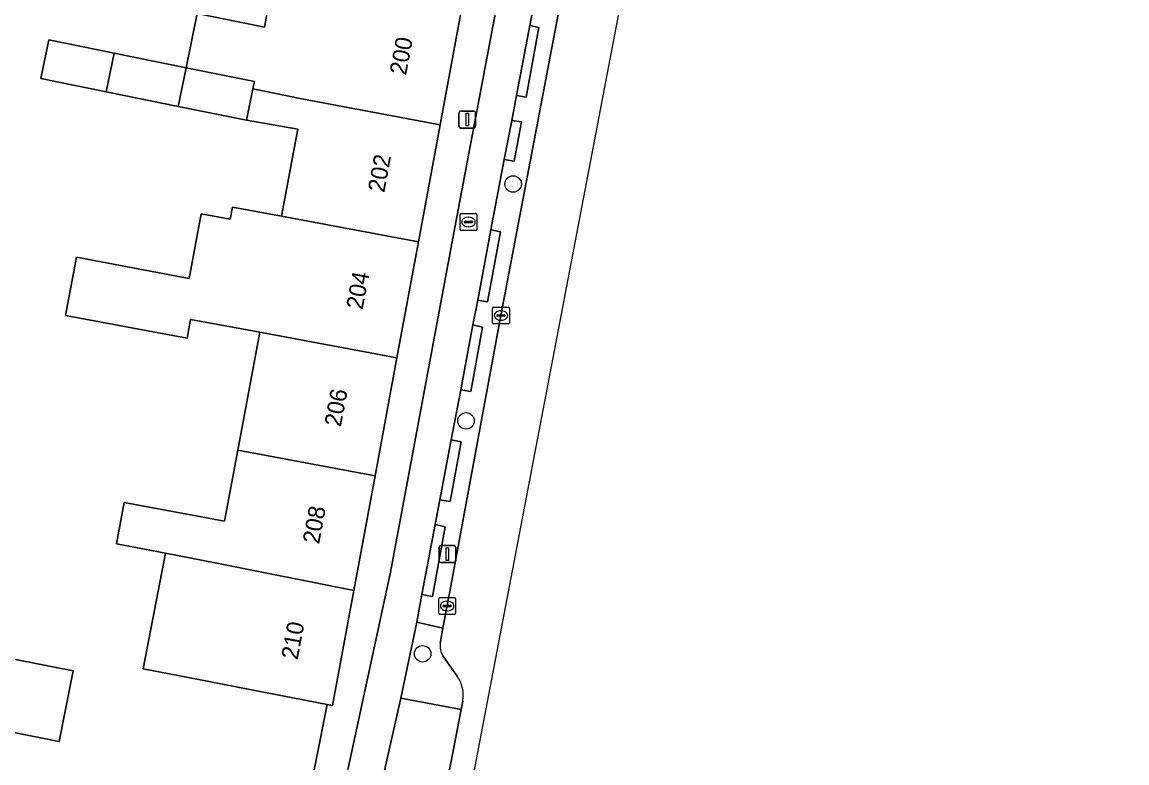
# Model space of a CAD drawing. Extents: x 161258 to 161838, y 380833 to 381727.
# Drawn here: x 161770.2 to 161835.8, y 381419.3 to 381463.2 of the extents above; entities that cross this region are included whole.
import ezdxf

# ---------------------------------------------------------------- set-up
doc = ezdxf.new("R2010")
doc.units = 0
for name, color, linetype in [('IMGEO_Berm_open', 7, 'Continuous'), ('IMGEO_Boom', 7, 'Continuous'), ('IMGEO_Erf', 7, 'Continuous'), ('IMGEO_Fietspad_open', 7, 'Continuous'), ('IMGEO_Kolk', 7, 'Continuous'), ('IMGEO_Lichtmast', 7, 'Continuous'), ('IMGEO_Pand', 7, 'Continuous'), ('IMGEO_Pand_nummerreeks', 7, 'Continuous'), ('IMGEO_Rijbaan_regionaal_gesloten', 7, 'Continuous'), ('IMGEO_Rioolput', 7, 'Continuous'), ('IMGEO_Verkeerseiland_groen', 7, 'Continuous'), ('IMGEO_Voetpad_open', 7, 'Continuous')]:
    doc.layers.add(name, color=color, linetype=linetype)

msp = doc.modelspace()

# ---------------------------------------------------------------- linework, layer by layer
at = {"layer": 'IMGEO_Berm_open'}
msp.add_lwpolyline([(161800.746, 381465.136), (161800.35, 381463.048), (161800.895, 381462.93), (161800.131, 381458.8), (161799.564, 381458.899), (161799.284, 381457.419), (161799.858, 381457.336), (161799.429, 381455.007), (161798.845, 381455.103), (161798.054, 381450.925), (161798.614, 381450.815), (161797.843, 381446.662), (161797.266, 381446.765), (161796.987, 381445.294), (161797.557, 381445.167), (161796.857, 381441.345), (161796.257, 381441.443), (161795.696, 381438.48), (161796.285, 381438.361), (161795.627, 381434.832), (161795.022, 381434.926), (161794.745, 381433.462), (161795.328, 381433.335), (161794.579, 381429.196), (161793.96, 381429.319), (161793.648, 381427.669), (161795.205, 381427.327), (161795.675, 381429.807), (161798.642, 381445.853), (161802.827, 381467.862)], dxfattribs=at)
at = {"layer": 'IMGEO_Boom'}
for centre in [(161799.367, 381453.649), (161796.575, 381439.61), (161794.001, 381425.802)]:
    msp.add_circle(centre, 0.489, dxfattribs=at)
at = {"layer": 'IMGEO_Erf'}
for points in [[(161772.824, 381445.856), (161773.469, 381449.306), (161780.143, 381448.057), (161780.86, 381451.891), (161782.589, 381451.567), (161782.723, 381452.28), (161785.628, 381451.736), (161786.593, 381456.899), (161783.554, 381457.427), (161779.508, 381458.248), (161775.237, 381459.114), (161771.363, 381459.899), (161771.828, 381462.193), (161775.702, 381461.407), (161779.973, 381460.541), (161780.625, 381463.756), (161784.614, 381462.947), (161785.28, 381466.508)], [(161712.163, 381347.496), (161746.295, 381343.062), (161749.605, 381342.632), (161772.254, 381339.69), (161786.798, 381416.269), (161787.036, 381416.236), (161788.344, 381422.794), (161783.743, 381423.687), (161780.505, 381424.315), (161777.422, 381424.913), (161778.75, 381431.76), (161775.848, 381432.311), (161776.306, 381434.768), (161782.251, 381433.662), (161783.039, 381437.877), (161784.344, 381444.861), (161780.238, 381445.628), (161780.029, 381444.508), (161772.824, 381445.856)]]:
    msp.add_lwpolyline(points, dxfattribs=at)
msp.add_lwpolyline([(161764.487, 381426.521), (161773.27, 381424.789), (161772.447, 381420.613), (161763.663, 381422.345)], close=True, dxfattribs=at)
at = {"layer": 'IMGEO_Fietspad_open'}
for points in [[(161809.91, 381525.057), (161805.168, 381500), (161795.911, 381451.079), (161792.085, 381430.647), (161788.338, 381413.247)], [(161796.257, 381441.443), (161796.987, 381445.294), (161797.266, 381446.765), (161798.054, 381450.925), (161798.845, 381455.103), (161799.284, 381457.419), (161799.564, 381458.899), (161800.35, 381463.048), (161800.746, 381465.136), (161801.475, 381468.984), (161802.318, 381473.437), (161802.541, 381474.615), (161802.986, 381476.963), (161803.55, 381479.94), (161803.946, 381482.034), (161804.171, 381483.22), (161804.621, 381485.594), (161804.896, 381487.045), (161805.293, 381489.139), (161805.852, 381492.09), (161806.523, 381496.01), (161807.282, 381499.872), (161807.583, 381501.645)], [(161791.604, 381418.27), (161792.706, 381423.18), (161793.648, 381427.669), (161793.96, 381429.319), (161794.745, 381433.462), (161795.022, 381434.926), (161795.696, 381438.48), (161796.257, 381441.443)]]:
    msp.add_lwpolyline(points, dxfattribs=at)
at = {"layer": 'IMGEO_Kolk'}
for p, q in [((161798.219, 381446.353), (161799.071, 381446.353)), ((161798.144, 381445.427), (161798.144, 381446.279)), ((161798.403, 381445.847), (161798.403, 381445.859)), ((161798.841, 381445.81), (161798.443, 381445.81)), ((161798.446, 381445.896), (161798.844, 381445.896)), ((161798.632, 381446.133), (161798.657, 381446.133)), ((161798.887, 381445.859), (161798.887, 381445.847)), ((161799.145, 381446.279), (161799.145, 381445.427)), ((161799.071, 381445.353), (161798.219, 381445.353)), ((161798.655, 381445.573), (161798.63, 381445.573)), ((161794.952, 381428.211), (161794.952, 381429.063)), ((161795.027, 381429.137), (161795.879, 381429.137)), ((161795.211, 381428.631), (161795.211, 381428.643)), ((161795.254, 381428.68), (161795.652, 381428.68)), ((161795.44, 381428.917), (161795.465, 381428.917)), ((161795.695, 381428.643), (161795.695, 381428.631)), ((161795.953, 381429.063), (161795.953, 381428.211)), ((161795.879, 381428.137), (161795.027, 381428.137)), ((161795.649, 381428.594), (161795.251, 381428.594)), ((161795.463, 381428.357), (161795.438, 381428.357))]:
    msp.add_line(p, q, dxfattribs=at)
for points in [[(161798.219, 381446.353), (161799.071, 381446.353)], [(161798.144, 381445.427), (161798.144, 381446.279)], [(161799.145, 381446.279), (161799.145, 381445.427)], [(161799.071, 381445.353), (161798.219, 381445.353)], [(161794.952, 381428.211), (161794.952, 381429.063)], [(161795.027, 381429.137), (161795.879, 381429.137)], [(161795.953, 381429.063), (161795.953, 381428.211)], [(161795.879, 381428.137), (161795.027, 381428.137)]]:
    msp.add_lwpolyline(points, dxfattribs=at)
for centre, radius, start, end in [((161798.221, 381446.277), 0.0765, 91.55205, 178.44795), ((161798.221, 381446.277), 0.0765, 91.55205, 178.44795), ((161799.069, 381446.277), 0.0765, 1.55205, 88.44795), ((161799.069, 381446.277), 0.0765, 1.55205, 88.44795), ((161798.443, 381445.856), 0.0403, 85.87752, 175.75265), ((161798.44, 381445.846), 0.0366, 178.93798, 274.71019), ((161798.844, 381445.853), 0.043, 264.86636, 352.45326), ((161798.848, 381445.858), 0.0386, 1.73085, 96.63898), ((161798.221, 381445.429), 0.0765, 181.55205, 268.44795), ((161798.221, 381445.429), 0.0765, 181.55205, 268.44795), ((161799.069, 381445.429), 0.0765, 271.55205, 358.44795), ((161799.069, 381445.429), 0.0765, 271.55205, 358.44795), ((161795.029, 381429.061), 0.0765, 91.55205, 178.44795), ((161795.029, 381429.061), 0.0765, 91.55205, 178.44795), ((161795.251, 381428.64), 0.0403, 85.87752, 175.75265), ((161795.248, 381428.63), 0.0366, 178.93798, 274.71019), ((161795.652, 381428.637), 0.043, 264.86636, 352.45326), ((161795.656, 381428.642), 0.0386, 1.73085, 96.63898), ((161795.877, 381429.061), 0.0765, 1.55205, 88.44795), ((161795.877, 381429.061), 0.0765, 1.55205, 88.44795), ((161795.029, 381428.213), 0.0765, 181.55205, 268.44795), ((161795.029, 381428.213), 0.0765, 181.55205, 268.44795), ((161795.877, 381428.213), 0.0765, 271.55205, 358.44795), ((161795.877, 381428.213), 0.0765, 271.55205, 358.44795)]:
    msp.add_arc(centre, radius, start, end, dxfattribs=at)
for centre, major_axis, ratio, start_param, end_param in [((161798.631, 381445.853), (-0.387, 0.002), 0.722429, 4.712389, 7.853982), ((161798.656, 381445.853), (-0.39, 0.002), 0.717154, 1.570796, 4.712389), ((161795.439, 381428.637), (-0.387, 0.002), 0.722429, 4.712389, 7.853982), ((161795.464, 381428.637), (-0.39, 0.002), 0.717154, 1.570796, 4.712389)]:
    msp.add_ellipse(centre, major_axis=major_axis, ratio=ratio, start_param=start_param, end_param=end_param, dxfattribs=at)
at = {"layer": 'IMGEO_Lichtmast'}
for p, q in [((161796.153, 381457.069), (161796.153, 381457.869)), ((161796.153, 381457.869), (161796.153, 381457.069)), ((161796.253, 381457.969), (161797.043, 381457.969)), ((161797.043, 381457.969), (161796.253, 381457.969)), ((161797.143, 381457.869), (161797.143, 381457.069)), ((161797.143, 381457.069), (161797.143, 381457.869)), ((161797.043, 381456.969), (161796.253, 381456.969)), ((161796.253, 381456.969), (161797.043, 381456.969)), ((161794.971, 381431.317), (161794.971, 381432.117)), ((161794.971, 381432.117), (161794.971, 381431.317)), ((161795.071, 381432.217), (161795.861, 381432.217)), ((161795.861, 381432.217), (161795.071, 381432.217)), ((161795.961, 381432.117), (161795.961, 381431.317)), ((161795.961, 381431.317), (161795.961, 381432.117)), ((161795.861, 381431.217), (161795.071, 381431.217)), ((161795.071, 381431.217), (161795.861, 381431.217))]:
    msp.add_line(p, q, dxfattribs=at)
for points in [[(161796.573, 381457.844), (161796.723, 381457.844), (161796.723, 381457.094), (161796.573, 381457.094), (161796.573, 381457.844)], [(161795.391, 381432.092), (161795.541, 381432.092), (161795.541, 381431.342), (161795.391, 381431.342), (161795.391, 381432.092)]]:
    msp.add_lwpolyline(points, dxfattribs=at)
for centre, start, end in [((161796.253, 381457.869), 90, 180), ((161796.253, 381457.869), 90, 180), ((161797.043, 381457.869), 0, 90), ((161797.043, 381457.869), 360, 90), ((161796.253, 381457.069), 180, 270), ((161796.253, 381457.069), 180, 270), ((161797.043, 381457.069), 270, 0), ((161797.043, 381457.069), 270, 0), ((161795.071, 381432.117), 90, 180), ((161795.071, 381432.117), 90, 180), ((161795.861, 381432.117), 0, 90), ((161795.861, 381432.117), 360, 90), ((161795.071, 381431.317), 180, 270), ((161795.071, 381431.317), 180, 270), ((161795.861, 381431.317), 270, 0), ((161795.861, 381431.317), 270, 0)]:
    msp.add_arc(centre, 0.1, start, end, dxfattribs=at)
at = {"layer": 'IMGEO_Pand'}
for points in [[(161783.931, 381459.288), (161786.926, 381458.681), (161795.043, 381457.163), (161796.391, 381464.426), (161791.478, 381465.346), (161788.283, 381465.945), (161785.28, 381466.508), (161784.614, 381462.947), (161780.625, 381463.756), (161779.973, 381460.541), (161784.019, 381459.72)], [(161775.702, 381461.407), (161771.828, 381462.193), (161771.363, 381459.899), (161775.237, 381459.114)], [(161775.702, 381461.407), (161775.237, 381459.114), (161779.508, 381458.248), (161779.973, 381460.541)], [(161783.931, 381459.288), (161784.019, 381459.72), (161779.973, 381460.541), (161779.508, 381458.248), (161783.554, 381457.427)], [(161795.043, 381457.163), (161786.926, 381458.681), (161783.931, 381459.288), (161783.554, 381457.427), (161786.593, 381456.899), (161785.628, 381451.736), (161793.753, 381450.216)], [(161793.753, 381450.216), (161785.628, 381451.736), (161782.723, 381452.28), (161782.589, 381451.567), (161780.86, 381451.891), (161780.143, 381448.057), (161773.469, 381449.306), (161772.824, 381445.856), (161780.029, 381444.508), (161780.238, 381445.628), (161784.344, 381444.861), (161792.476, 381443.339)], [(161791.179, 381436.353), (161792.476, 381443.339), (161784.344, 381444.861), (161783.039, 381437.877)], [(161791.179, 381436.353), (161783.039, 381437.877), (161782.251, 381433.662), (161776.306, 381434.768), (161775.848, 381432.311), (161778.75, 381431.76), (161781.788, 381431.184), (161789.916, 381429.55)], [(161789.916, 381429.55), (161781.788, 381431.184), (161778.75, 381431.76), (161777.422, 381424.913), (161780.505, 381424.315), (161783.743, 381423.687), (161788.344, 381422.794), (161788.651, 381422.734)], [(161763.663, 381422.345), (161772.447, 381420.613), (161773.27, 381424.789), (161764.487, 381426.521)]]:
    msp.add_lwpolyline(points, close=True, dxfattribs=at)
at = {"layer": 'IMGEO_Rijbaan_regionaal_gesloten'}
for points in [[(161732.705, 381071.484), (161732.705, 381071.238), (161742.349, 381122.541), (161776.386, 381306.634), (161779.513, 381323.547), (161779.709, 381323.516), (161781.032, 381330.976), (161790.829, 381386.201), (161813.475, 381504.752), (161831.216, 381599.902), (161831.886, 381604.233), (161835.772, 381629.362), (161830.258, 381630.974)], [(161812.558, 381519.511), (161812.487, 381519.293), (161808.875, 381500), (161805.513, 381482.046), (161802.827, 381467.862), (161798.642, 381445.853), (161795.675, 381429.807), (161795.205, 381427.327), (161795.046, 381426.438)], [(161795.201, 381425.682), (161796.053, 381424.48)], [(161796.39, 381422.991), (161796.287, 381422.496), (161795.324, 381417.493), (161795.062, 381416.071)]]:
    msp.add_lwpolyline(points, dxfattribs=at)
for centre, radius, start, end in [((161796.086, 381426.257), 1.056, 170.14466, 213.0285), ((161794.304, 381423.302), 2.109, 351.52965, 33.97575)]:
    msp.add_arc(centre, radius, start, end, dxfattribs=at)
at = {"layer": 'IMGEO_Rioolput'}
for p, q in [((161796.218, 381450.973), (161796.218, 381451.825)), ((161796.293, 381451.899), (161797.145, 381451.899)), ((161796.706, 381451.679), (161796.731, 381451.679)), ((161797.219, 381451.825), (161797.219, 381450.973)), ((161796.477, 381451.393), (161796.477, 381451.405)), ((161796.915, 381451.356), (161796.517, 381451.356)), ((161796.52, 381451.442), (161796.918, 381451.442)), ((161796.729, 381451.119), (161796.704, 381451.119)), ((161796.961, 381451.405), (161796.961, 381451.393)), ((161797.145, 381450.899), (161796.293, 381450.899))]:
    msp.add_line(p, q, dxfattribs=at)
for points in [[(161796.218, 381450.973), (161796.218, 381451.825)], [(161796.293, 381451.899), (161797.145, 381451.899)], [(161797.219, 381451.825), (161797.219, 381450.973)], [(161797.145, 381450.899), (161796.293, 381450.899)]]:
    msp.add_lwpolyline(points, dxfattribs=at)
for centre, radius, start, end in [((161796.295, 381451.823), 0.0765, 91.55205, 178.44795), ((161796.295, 381451.823), 0.0765, 91.55205, 178.44795), ((161797.143, 381451.823), 0.0765, 1.55205, 88.44795), ((161797.143, 381451.823), 0.0765, 1.55205, 88.44795), ((161796.295, 381450.975), 0.0765, 181.55205, 268.44795), ((161796.295, 381450.975), 0.0765, 181.55205, 268.44795), ((161796.517, 381451.402), 0.0403, 85.87752, 175.75265), ((161796.514, 381451.392), 0.0366, 178.93798, 274.71019), ((161796.918, 381451.399), 0.043, 264.86636, 352.45326), ((161796.922, 381451.404), 0.0386, 1.73085, 96.63898), ((161797.143, 381450.975), 0.0765, 271.55205, 358.44795), ((161797.143, 381450.975), 0.0765, 271.55205, 358.44795)]:
    msp.add_arc(centre, radius, start, end, dxfattribs=at)
for centre, major_axis, ratio, start_param, end_param in [((161796.705, 381451.399), (-0.387, 0.002), 0.722429, 4.712389, 7.853982), ((161796.73, 381451.399), (-0.39, 0.002), 0.717154, 1.570796, 4.712389)]:
    msp.add_ellipse(centre, major_axis=major_axis, ratio=ratio, start_param=start_param, end_param=end_param, dxfattribs=at)
at = {"layer": 'IMGEO_Verkeerseiland_groen'}
for points in [[(161795.046, 381426.438), (161795.205, 381427.327), (161793.648, 381427.669), (161792.706, 381423.18), (161796.287, 381422.496), (161796.39, 381422.991)], [(161796.053, 381424.48), (161795.201, 381425.682)]]:
    msp.add_lwpolyline(points, dxfattribs=at)
for centre, radius, start, end in [((161796.086, 381426.257), 1.056, 170.14466, 213.0285), ((161794.304, 381423.302), 2.109, 351.52965, 33.97575)]:
    msp.add_arc(centre, radius, start, end, dxfattribs=at)
at = {"layer": 'IMGEO_Voetpad_open'}
for points in [[(161774.147, 381338.339), (161776.847, 381352.346), (161788.338, 381413.247), (161792.085, 381430.647), (161795.911, 381451.079), (161805.168, 381500), (161809.91, 381525.057)], [(161804.264, 381506.66), (161803.022, 381500), (161802.977, 381499.759), (161801.672, 381492.76), (161800.413, 381486.006), (161799.06, 381478.747), (161797.827, 381472.131), (161796.574, 381465.41), (161796.482, 381464.918), (161796.391, 381464.426), (161795.043, 381457.163), (161793.753, 381450.216), (161792.476, 381443.339), (161791.179, 381436.353), (161789.916, 381429.55), (161788.651, 381422.734), (161788.344, 381422.794), (161787.036, 381416.236), (161786.798, 381416.269), (161772.254, 381339.69), (161749.605, 381342.632)]]:
    msp.add_lwpolyline(points, dxfattribs=at)
for points in [[(161800.35, 381463.048), (161799.564, 381458.899), (161800.131, 381458.8), (161800.895, 381462.93)], [(161799.284, 381457.419), (161798.845, 381455.103), (161799.429, 381455.007), (161799.858, 381457.336)], [(161798.054, 381450.925), (161797.266, 381446.765), (161797.843, 381446.662), (161798.614, 381450.815)], [(161796.987, 381445.294), (161796.257, 381441.443), (161796.857, 381441.345), (161797.557, 381445.167)], [(161795.696, 381438.48), (161795.022, 381434.926), (161795.627, 381434.832), (161796.285, 381438.361)], [(161794.745, 381433.462), (161793.96, 381429.319), (161794.579, 381429.196), (161795.328, 381433.335)], [(161792.706, 381423.18), (161791.604, 381418.27), (161795.324, 381417.493), (161796.287, 381422.496)]]:
    msp.add_lwpolyline(points, close=True, dxfattribs=at)

# ---------------------------------------------------------------- texts
at = {"layer": 'IMGEO_Pand_nummerreeks'}
for s, rotation, p in [('200', 79.48294, (161793.017, 381460.06)), ('202', 79.48071, (161791.726, 381453.105)), ('204', 79.48294, (161790.437, 381446.16)), ('206', 79.48294, (161789.147, 381439.211)), ('208', 79.48071, (161787.857, 381432.265)), ('210', 79.48071, (161786.584, 381425.407))]:
    msp.add_text(s, height=1, rotation=rotation, dxfattribs=at).set_placement(p)

doc.saveas('drawing.dxf')
